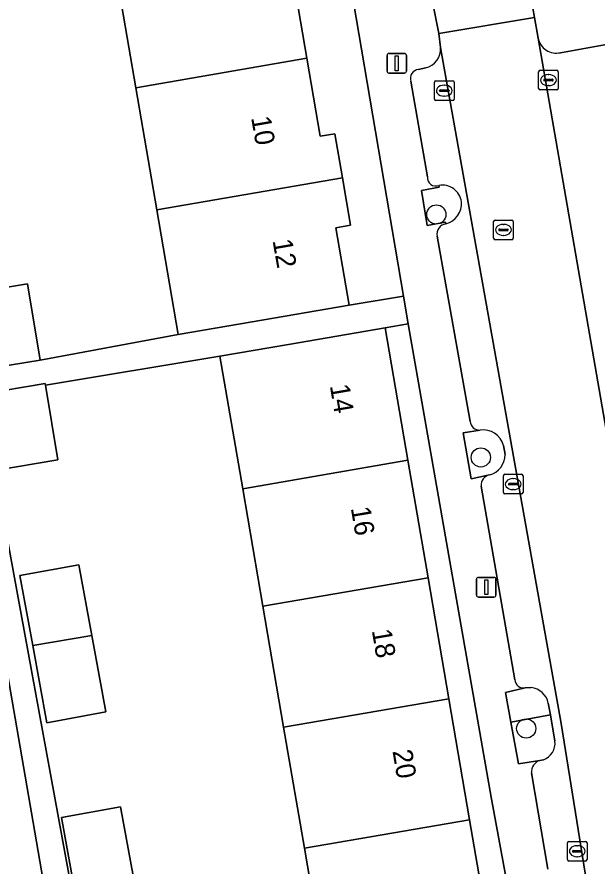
# Model space of a CAD drawing. Extents: x 162879 to 165540, y 384011 to 385181.
# Drawn here: x 164557.43 to 164586.93, y 384351.32 to 384394.5 of the extents above; entities that cross this region are included whole.
import ezdxf

# ---------------------------------------------------------------- set-up
doc = ezdxf.new("R2010")
doc.units = 0
for name, color, linetype in [('IMGEO_Boom', 7, 'Continuous'), ('IMGEO_Erf', 7, 'Continuous'), ('IMGEO_Groenvoorziening', 7, 'Continuous'), ('IMGEO_Kolk', 7, 'Continuous'), ('IMGEO_Lichtmast', 7, 'Continuous'), ('IMGEO_Pand', 7, 'Continuous'), ('IMGEO_Pand_nummerreeks', 7, 'Continuous'), ('IMGEO_Parkeervlak_open', 7, 'Continuous'), ('IMGEO_Rijbaan_lokaal_open', 7, 'Continuous'), ('IMGEO_Rioolput', 7, 'Continuous'), ('IMGEO_Voetpad_open', 7, 'Continuous')]:
    doc.layers.add(name, color=color, linetype=linetype)

msp = doc.modelspace()

# ---------------------------------------------------------------- linework, layer by layer
at = {"layer": 'IMGEO_Boom'}
for centre in [(164578.755, 384384.452), (164581.02, 384372.097), (164583.329, 384358.312)]:
    msp.add_circle(centre, 0.489, dxfattribs=at)
at = {"layer": 'IMGEO_Erf'}
for points in [[(164570.692, 384417.901), (164567.836, 384417.364), (164568.484, 384413.272), (164569.236, 384413.401), (164569.624, 384411.143), (164570.035, 384408.747), (164569.34, 384408.628), (164569.995, 384404.807), (164570.668, 384400.883), (164571.412, 384401.01), (164571.803, 384398.727), (164572.219, 384396.301), (164571.518, 384396.181), (164572.167, 384392.398), (164572.847, 384388.429), (164573.597, 384388.557), (164573.981, 384386.319), (164574.395, 384383.905), (164573.649, 384383.777), (164574.325, 384379.836), (164577.083, 384380.305)], [(164562.408, 384397.11), (164561.344, 384403.319), (164560.277, 384409.538), (164560.032, 384410.968), (164559.187, 384415.896), (164552.034, 384414.61), (164553.173, 384408.209), (164550.298, 384407.698), (164550.738, 384405.248), (164553.419, 384405.73), (164554.077, 384402.069), (164554.757, 384398.281), (164551.824, 384397.753), (164552.658, 384392.794), (164555.591, 384393.321), (164556.25, 384389.655), (164556.929, 384385.872), (164553.996, 384385.344), (164554.815, 384380.403), (164557.954, 384380.923), (164558.597, 384377.048), (164565.626, 384378.344), (164564.538, 384384.691), (164563.473, 384390.9)], [(164581.547, 384354.825), (164577.341, 384378.79), (164577.324, 384378.891), (164576.159, 384378.687), (164577.314, 384371.95), (164578.339, 384365.978), (164579.394, 384359.823), (164580.449, 384353.669), (164581.475, 384347.686), (164582.543, 384341.46), (164583.628, 384335.134), (164585.119, 384335.39)], [(164569.932, 384364.536), (164568.908, 384370.508), (164567.752, 384377.246), (164558.875, 384375.773), (164559.505, 384371.976), (164556.275, 384371.441), (164561.775, 384341.569), (164564.78, 384342.12), (164565.439, 384338.526), (164566.153, 384334.634), (164563.148, 384334.083), (164563.535, 384331.691), (164575.221, 384333.693), (164574.136, 384340.018), (164573.069, 384346.244), (164572.043, 384352.227), (164570.987, 384358.381)], [(164561.235, 384363.044), (164561.949, 384359.152), (164558.944, 384358.601), (164558.224, 384362.528), (164557.571, 384366.087), (164560.576, 384366.638)], [(164564.06, 384346.843), (164561.055, 384346.292), (164560.335, 384350.219), (164559.682, 384353.778), (164562.687, 384354.329), (164563.346, 384350.735)]]:
    msp.add_lwpolyline(points, close=True, dxfattribs=at)
msp.add_lwpolyline([(164543.678, 384300.64), (164566.746, 384304.692), (164566.149, 384307.752), (164552.678, 384385.749)], dxfattribs=at)
at = {"layer": 'IMGEO_Groenvoorziening'}
for points in [[(164578.887, 384385.934), (164578.905, 384385.836), (164577.997, 384385.673), (164578.298, 384383.898), (164579.223, 384384.064), (164579.239, 384383.972)], [(164580.981, 384373.491), (164580.125, 384373.341), (164580.535, 384371.002), (164581.31, 384371.183), (164581.459, 384371.206)], [(164582.251, 384372.242), (164582.168, 384372.708)], [(164583.575, 384360.394), (164583.282, 384360.386), (164582.269, 384360.147), (164582.548, 384358.632), (164584.558, 384359.001), (164584.452, 384359.604)], [(164584.558, 384359.001), (164582.548, 384358.632), (164582.939, 384356.51), (164584.013, 384356.682), (164584.201, 384356.712)], [(164584.79, 384357.674), (164584.558, 384359.001)]]:
    msp.add_lwpolyline(points, dxfattribs=at)
for centre, radius, start, end in [((164579.061, 384384.969), 0.98, 7.4963, 100.2174), ((164578.966, 384385.007), 1.07, 284.7541, 4.8188), ((164581.128, 384372.423), 1.078, 15.3132, 97.8654), ((164581.185, 384372.236), 1.066, 284.9023, 0.3034), ((164583.454, 384359.378), 1.024, 12.7772, 83.1978), ((164583.875, 384357.573), 0.92, 290.7345, 6.31)]:
    msp.add_arc(centre, radius, start, end, dxfattribs=at)
at = {"layer": 'IMGEO_Kolk'}
for p, q in [((164583.96, 384390.858), (164583.96, 384391.71)), ((164584.035, 384391.784), (164584.887, 384391.784)), ((164584.961, 384391.71), (164584.961, 384390.858)), ((164578.735, 384391.249), (164579.587, 384391.249)), ((164584.219, 384391.278), (164584.219, 384391.29)), ((164584.657, 384391.241), (164584.259, 384391.241)), ((164584.262, 384391.327), (164584.66, 384391.327)), ((164584.448, 384391.564), (164584.473, 384391.564)), ((164584.703, 384391.29), (164584.703, 384391.278)), ((164578.66, 384390.323), (164578.66, 384391.175)), ((164579.148, 384391.029), (164579.173, 384391.029)), ((164579.661, 384391.175), (164579.661, 384390.323)), ((164584.471, 384391.004), (164584.446, 384391.004)), ((164578.919, 384390.743), (164578.919, 384390.755)), ((164579.357, 384390.706), (164578.959, 384390.706)), ((164578.962, 384390.792), (164579.36, 384390.792)), ((164579.171, 384390.469), (164579.146, 384390.469)), ((164579.403, 384390.755), (164579.403, 384390.743)), ((164584.887, 384390.784), (164584.035, 384390.784)), ((164579.587, 384390.249), (164578.735, 384390.249)), ((164582.165, 384370.314), (164582.165, 384371.166)), ((164582.24, 384371.24), (164583.092, 384371.24)), ((164582.653, 384371.02), (164582.678, 384371.02)), ((164583.166, 384371.166), (164583.166, 384370.314)), ((164582.424, 384370.734), (164582.424, 384370.746)), ((164582.862, 384370.697), (164582.464, 384370.697)), ((164582.467, 384370.783), (164582.865, 384370.783)), ((164582.908, 384370.746), (164582.908, 384370.734)), ((164583.092, 384370.24), (164582.24, 384370.24)), ((164582.676, 384370.46), (164582.651, 384370.46)), ((164585.422, 384351.647), (164585.422, 384352.499)), ((164585.497, 384352.573), (164586.349, 384352.573)), ((164586.423, 384352.499), (164586.423, 384351.647)), ((164585.681, 384352.067), (164585.681, 384352.079)), ((164586.119, 384352.03), (164585.721, 384352.03)), ((164585.724, 384352.116), (164586.122, 384352.116)), ((164585.91, 384352.353), (164585.935, 384352.353)), ((164586.165, 384352.079), (164586.165, 384352.067)), ((164586.349, 384351.573), (164585.497, 384351.573)), ((164585.933, 384351.793), (164585.908, 384351.793))]:
    msp.add_line(p, q, dxfattribs=at)
for points in [[(164583.96, 384390.858), (164583.96, 384391.71)], [(164584.035, 384391.784), (164584.887, 384391.784)], [(164584.961, 384391.71), (164584.961, 384390.858)], [(164578.735, 384391.249), (164579.587, 384391.249)], [(164578.66, 384390.323), (164578.66, 384391.175)], [(164579.661, 384391.175), (164579.661, 384390.323)], [(164584.887, 384390.784), (164584.035, 384390.784)], [(164579.587, 384390.249), (164578.735, 384390.249)], [(164582.165, 384370.314), (164582.165, 384371.166)], [(164582.24, 384371.24), (164583.092, 384371.24)], [(164583.166, 384371.166), (164583.166, 384370.314)], [(164583.092, 384370.24), (164582.24, 384370.24)], [(164585.422, 384351.647), (164585.422, 384352.499)], [(164585.497, 384352.573), (164586.349, 384352.573)], [(164586.423, 384352.499), (164586.423, 384351.647)], [(164586.349, 384351.573), (164585.497, 384351.573)]]:
    msp.add_lwpolyline(points, dxfattribs=at)
for centre, radius, start, end in [((164584.037, 384391.708), 0.0765, 91.552, 178.448), ((164584.037, 384391.708), 0.0765, 91.552, 178.448), ((164584.885, 384391.708), 0.0765, 1.552, 88.448), ((164584.885, 384391.708), 0.0765, 1.552, 88.448), ((164578.737, 384391.173), 0.0765, 91.552, 178.448), ((164578.737, 384391.173), 0.0765, 91.552, 178.448), ((164579.585, 384391.173), 0.0765, 1.552, 88.448), ((164579.585, 384391.173), 0.0765, 1.552, 88.448), ((164584.259, 384391.287), 0.0403, 85.8775, 175.7526), ((164584.256, 384391.277), 0.0366, 178.938, 274.7102), ((164584.66, 384391.284), 0.043, 264.8664, 352.4533), ((164584.664, 384391.289), 0.0386, 1.7309, 96.639), ((164584.037, 384390.86), 0.0765, 181.552, 268.448), ((164584.037, 384390.86), 0.0765, 181.552, 268.448), ((164584.885, 384390.86), 0.0765, 271.552, 358.448), ((164584.885, 384390.86), 0.0765, 271.552, 358.448), ((164578.959, 384390.752), 0.0403, 85.8775, 175.7526), ((164578.956, 384390.742), 0.0366, 178.938, 274.7102), ((164579.36, 384390.749), 0.043, 264.8664, 352.4533), ((164579.364, 384390.754), 0.0386, 1.7309, 96.639), ((164578.737, 384390.325), 0.0765, 181.552, 268.448), ((164578.737, 384390.325), 0.0765, 181.552, 268.448), ((164579.585, 384390.325), 0.0765, 271.552, 358.448), ((164579.585, 384390.325), 0.0765, 271.552, 358.448), ((164582.242, 384371.164), 0.0765, 91.552, 178.448), ((164582.242, 384371.164), 0.0765, 91.552, 178.448), ((164583.09, 384371.164), 0.0765, 1.552, 88.448), ((164583.09, 384371.164), 0.0765, 1.552, 88.448), ((164582.464, 384370.743), 0.0403, 85.8775, 175.7526), ((164582.461, 384370.733), 0.0366, 178.938, 274.7102), ((164582.865, 384370.74), 0.043, 264.8664, 352.4533), ((164582.869, 384370.745), 0.0386, 1.7309, 96.639), ((164582.242, 384370.316), 0.0765, 181.552, 268.448), ((164582.242, 384370.316), 0.0765, 181.552, 268.448), ((164583.09, 384370.316), 0.0765, 271.552, 358.448), ((164583.09, 384370.316), 0.0765, 271.552, 358.448), ((164585.499, 384352.497), 0.0765, 91.552, 178.448), ((164585.499, 384352.497), 0.0765, 91.552, 178.448), ((164586.347, 384352.497), 0.0765, 1.552, 88.448), ((164586.347, 384352.497), 0.0765, 1.552, 88.448), ((164585.721, 384352.076), 0.0403, 85.8775, 175.7526), ((164585.718, 384352.066), 0.0366, 178.938, 274.7102), ((164586.122, 384352.073), 0.043, 264.8664, 352.4533), ((164586.126, 384352.078), 0.0386, 1.7309, 96.639), ((164585.499, 384351.649), 0.0765, 181.552, 268.448), ((164585.499, 384351.649), 0.0765, 181.552, 268.448), ((164586.347, 384351.649), 0.0765, 271.552, 358.448), ((164586.347, 384351.649), 0.0765, 271.552, 358.448)]:
    msp.add_arc(centre, radius, start, end, dxfattribs=at)
for centre, major_axis, ratio, start_param, end_param in [((164584.447, 384391.284), (-0.387, 0.002), 0.722429, 4.712389, 7.853982), ((164584.472, 384391.284), (-0.39, 0.002), 0.717154, 1.570796, 4.712389), ((164579.147, 384390.749), (-0.387, 0.002), 0.722429, 4.712389, 7.853982), ((164579.172, 384390.749), (-0.39, 0.002), 0.717154, 1.570796, 4.712389), ((164582.652, 384370.74), (-0.387, 0.002), 0.722429, 4.712389, 7.853982), ((164582.677, 384370.74), (-0.39, 0.002), 0.717154, 1.570796, 4.712389), ((164585.909, 384352.073), (-0.387, 0.002), 0.722429, 4.712389, 7.853982), ((164585.934, 384352.073), (-0.39, 0.002), 0.717154, 1.570796, 4.712389)]:
    msp.add_ellipse(centre, major_axis=major_axis, ratio=ratio, start_param=start_param, end_param=end_param, dxfattribs=at)
at = {"layer": 'IMGEO_Lichtmast'}
for p, q in [((164576.248, 384391.741), (164576.248, 384392.541)), ((164576.248, 384392.541), (164576.248, 384391.741)), ((164576.348, 384392.641), (164577.138, 384392.641)), ((164577.138, 384392.641), (164576.348, 384392.641)), ((164577.238, 384392.541), (164577.238, 384391.741)), ((164577.238, 384391.741), (164577.238, 384392.541)), ((164577.138, 384391.641), (164576.348, 384391.641)), ((164576.348, 384391.641), (164577.138, 384391.641)), ((164580.798, 384365.099), (164580.798, 384365.899)), ((164580.798, 384365.899), (164580.798, 384365.099)), ((164580.898, 384365.999), (164581.688, 384365.999)), ((164581.688, 384365.999), (164580.898, 384365.999)), ((164581.788, 384365.899), (164581.788, 384365.099)), ((164581.788, 384365.099), (164581.788, 384365.899)), ((164581.688, 384364.999), (164580.898, 384364.999)), ((164580.898, 384364.999), (164581.688, 384364.999))]:
    msp.add_line(p, q, dxfattribs=at)
for points in [[(164576.668, 384392.516), (164576.818, 384392.516), (164576.818, 384391.766), (164576.668, 384391.766), (164576.668, 384392.516)], [(164581.218, 384365.874), (164581.368, 384365.874), (164581.368, 384365.124), (164581.218, 384365.124), (164581.218, 384365.874)]]:
    msp.add_lwpolyline(points, dxfattribs=at)
for centre, start, end in [((164576.348, 384392.541), 90, 180), ((164576.348, 384392.541), 90, 180), ((164577.138, 384392.541), 0, 90), ((164577.138, 384392.541), 360, 90), ((164576.348, 384391.741), 180, 270), ((164576.348, 384391.741), 180, 270), ((164577.138, 384391.741), 270, 0), ((164577.138, 384391.741), 270, 0), ((164580.898, 384365.899), 90, 180), ((164580.898, 384365.899), 90, 180), ((164581.688, 384365.899), 0, 90), ((164581.688, 384365.899), 360, 90), ((164580.898, 384365.099), 180, 270), ((164580.898, 384365.099), 180, 270), ((164581.688, 384365.099), 270, 0), ((164581.688, 384365.099), 270, 0)]:
    msp.add_arc(centre, 0.1, start, end, dxfattribs=at)
at = {"layer": 'IMGEO_Pand'}
for points in [[(164563.473, 384390.9), (164572.167, 384392.398), (164571.518, 384396.181), (164572.219, 384396.301), (164571.803, 384398.727), (164562.408, 384397.11)], [(164563.473, 384390.9), (164564.538, 384384.691), (164573.981, 384386.319), (164573.597, 384388.557), (164572.847, 384388.429), (164572.167, 384392.398)], [(164573.981, 384386.319), (164564.538, 384384.691), (164565.626, 384378.344), (164569.397, 384378.991), (164574.325, 384379.836), (164573.649, 384383.777), (164574.395, 384383.905)], [(164557.954, 384380.923), (164554.815, 384380.403), (164554.725, 384380.388), (164555.368, 384376.512), (164558.597, 384377.048)], [(164568.908, 384370.508), (164577.314, 384371.95), (164576.159, 384378.687), (164571.231, 384377.842), (164567.752, 384377.246)], [(164558.875, 384375.773), (164558.862, 384375.852), (164555.633, 384375.317), (164556.275, 384371.441), (164559.505, 384371.976)], [(164569.932, 384364.536), (164578.339, 384365.978), (164577.314, 384371.95), (164568.908, 384370.508)], [(164558.224, 384362.528), (164561.235, 384363.044), (164560.576, 384366.638), (164557.571, 384366.087)], [(164569.932, 384364.536), (164570.987, 384358.381), (164579.394, 384359.823), (164578.339, 384365.978)], [(164558.224, 384362.528), (164558.944, 384358.601), (164561.949, 384359.152), (164561.235, 384363.044)], [(164579.394, 384359.823), (164570.987, 384358.381), (164572.043, 384352.227), (164580.449, 384353.669)], [(164560.335, 384350.219), (164563.346, 384350.735), (164562.687, 384354.329), (164559.682, 384353.778)], [(164573.069, 384346.244), (164581.475, 384347.686), (164580.449, 384353.669), (164572.043, 384352.227)]]:
    msp.add_lwpolyline(points, close=True, dxfattribs=at)
at = {"layer": 'IMGEO_Parkeervlak_open'}
for points in [[(164583.93, 384393.424), (164591.217, 384351.54)], [(164588.432, 384393.283), (164585.07, 384392.68)], [(164586.471, 384349.999), (164585.114, 384358.56), (164578.972, 384392.936)], [(164578.207, 384391.902), (164577.851, 384391.824)], [(164577.463, 384391.229), (164578.311, 384386.367)], [(164578.802, 384383.353), (164580.469, 384373.929)], [(164582.168, 384372.708), (164582.251, 384372.242)], [(164581.035, 384370.637), (164582.746, 384360.794)], [(164583.282, 384360.386), (164583.575, 384360.394)], [(164584.452, 384359.604), (164584.558, 384359.001), (164584.79, 384357.674)], [(164584.201, 384356.712), (164584.013, 384356.682)], [(164583.601, 384356.062), (164584.43, 384351.159)]]:
    msp.add_lwpolyline(points, dxfattribs=at)
for centre, radius, start, end in [((164584.864, 384393.61), 0.952, 191.2523, 282.4882), ((164577.974, 384392.875), 1, 283.4833, 3.5252), ((164577.88, 384391.381), 0.444, 93.7778, 200.0053), ((164578.72, 384386.312), 0.413, 172.358, 293.775), ((164579.061, 384384.969), 0.98, 7.4963, 100.2174), ((164578.966, 384385.007), 1.07, 284.7541, 4.8188), ((164579.294, 384383.469), 0.506, 96.2517, 193.3059), ((164580.95, 384373.973), 0.483, 185.2292, 273.6789), ((164581.128, 384372.423), 1.078, 15.3132, 97.8654), ((164581.185, 384372.236), 1.066, 284.9023, 0.3034), ((164581.568, 384370.683), 0.535, 101.7292, 184.8863), ((164583.195, 384360.828), 0.451, 184.3671, 281.0766), ((164583.454, 384359.378), 1.024, 12.7772, 83.1978), ((164583.875, 384357.573), 0.92, 290.7345, 6.31), ((164584.189, 384356.118), 0.591, 107.3367, 185.454)]:
    msp.add_arc(centre, radius, start, end, dxfattribs=at)
at = {"layer": 'IMGEO_Rijbaan_lokaal_open'}
msp.add_lwpolyline([(164583, 384398.859), (164582.54, 384401.35), (164577.656, 384400.492), (164577.881, 384399.166), (164578.44, 384395.88), (164578.884, 384393.658), (164583.751, 384394.465), (164583.579, 384395.444)], close=True, dxfattribs=at)
msp.add_lwpolyline([(164591.425, 384350.554), (164591.217, 384351.54), (164583.93, 384393.424), (164583.751, 384394.465), (164578.884, 384393.658), (164578.972, 384392.936), (164585.114, 384358.56), (164586.471, 384349.999), (164586.845, 384347.824)], dxfattribs=at)
at = {"layer": 'IMGEO_Rioolput'}
for p, q in [((164581.67, 384383.245), (164581.67, 384384.097)), ((164581.745, 384384.171), (164582.597, 384384.171)), ((164582.158, 384383.951), (164582.183, 384383.951)), ((164582.671, 384384.097), (164582.671, 384383.245)), ((164581.929, 384383.665), (164581.929, 384383.677)), ((164582.367, 384383.628), (164581.969, 384383.628)), ((164581.972, 384383.714), (164582.37, 384383.714)), ((164582.413, 384383.677), (164582.413, 384383.665)), ((164582.597, 384383.171), (164581.745, 384383.171)), ((164582.181, 384383.391), (164582.156, 384383.391))]:
    msp.add_line(p, q, dxfattribs=at)
for points in [[(164581.67, 384383.245), (164581.67, 384384.097)], [(164581.745, 384384.171), (164582.597, 384384.171)], [(164582.671, 384384.097), (164582.671, 384383.245)], [(164582.597, 384383.171), (164581.745, 384383.171)]]:
    msp.add_lwpolyline(points, dxfattribs=at)
for centre, radius, start, end in [((164581.747, 384384.095), 0.0765, 91.552, 178.448), ((164581.747, 384384.095), 0.0765, 91.552, 178.448), ((164582.595, 384384.095), 0.0765, 1.552, 88.448), ((164582.595, 384384.095), 0.0765, 1.552, 88.448), ((164581.969, 384383.674), 0.0403, 85.8775, 175.7526), ((164581.966, 384383.664), 0.0366, 178.938, 274.7102), ((164582.37, 384383.671), 0.043, 264.8664, 352.4533), ((164582.374, 384383.676), 0.0386, 1.7309, 96.639), ((164581.747, 384383.247), 0.0765, 181.552, 268.448), ((164581.747, 384383.247), 0.0765, 181.552, 268.448), ((164582.595, 384383.247), 0.0765, 271.552, 358.448), ((164582.595, 384383.247), 0.0765, 271.552, 358.448)]:
    msp.add_arc(centre, radius, start, end, dxfattribs=at)
for centre, major_axis, ratio, start_param, end_param in [((164582.157, 384383.671), (-0.387, 0.002), 0.722429, 4.712389, 7.853982), ((164582.182, 384383.671), (-0.39, 0.002), 0.717154, 1.570796, 4.712389)]:
    msp.add_ellipse(centre, major_axis=major_axis, ratio=ratio, start_param=start_param, end_param=end_param, dxfattribs=at)
at = {"layer": 'IMGEO_Voetpad_open'}
for points in [[(164579.384, 384419.423), (164579.453, 384418.715), (164582.54, 384401.35), (164583, 384398.859), (164584.146, 384399.055), (164584.735, 384395.664), (164583.579, 384395.444), (164583.751, 384394.465), (164583.93, 384393.424)], [(164574.606, 384417.335), (164574.636, 384417.845), (164574.436, 384418.783), (164570.692, 384417.901), (164577.083, 384380.305), (164577.324, 384378.891), (164577.341, 384378.79), (164581.547, 384354.825), (164585.119, 384335.39), (164585.423, 384333.734), (164586.139, 384333.857), (164588.829, 384334.319), (164588.61, 384335.598), (164590.846, 384335.981), (164598.652, 384337.242), (164601.052, 384337.654), (164604.085, 384338.154), (164609.089, 384339.045)], [(164578.972, 384392.936), (164578.884, 384393.658), (164578.44, 384395.88), (164576.128, 384395.491), (164575.525, 384398.804), (164575.112, 384401.069), (164576.128, 384401.268)], [(164585.07, 384392.68), (164588.432, 384393.283), (164588.42, 384393.446), (164591.07, 384393.932), (164593.14, 384381.745), (164591.036, 384381.351), (164591.442, 384378.996), (164593.564, 384379.354), (164595.36, 384368.962), (164593.231, 384368.611), (164593.658, 384366.224), (164595.794, 384366.587), (164598.059, 384353.562), (164595.445, 384353.091), (164595.424, 384353.21), (164592.027, 384352.66)], [(164577.851, 384391.824), (164578.207, 384391.902)], [(164578.311, 384386.367), (164577.463, 384391.229)], [(164552.678, 384385.749), (164566.149, 384307.752), (164567.497, 384307.988), (164567.012, 384310.897), (164566.149, 384315.823), (164565.493, 384319.572), (164563.78, 384330.172), (164572.954, 384331.664), (164578.838, 384332.605), (164585.423, 384333.734), (164585.119, 384335.39), (164583.628, 384335.134), (164578.7, 384334.289), (164575.221, 384333.693), (164563.535, 384331.691), (164563.148, 384334.083), (164562.428, 384338.01), (164561.775, 384341.569), (164556.275, 384371.441)], [(164579.239, 384383.972), (164579.223, 384384.064), (164578.298, 384383.898), (164577.997, 384385.673), (164578.905, 384385.836), (164578.887, 384385.934)], [(164580.469, 384373.929), (164578.802, 384383.353)], [(164555.633, 384375.317), (164558.862, 384375.852), (164558.875, 384375.773), (164567.752, 384377.246), (164571.231, 384377.842), (164576.159, 384378.687), (164577.324, 384378.891), (164577.083, 384380.305), (164574.325, 384379.836), (164569.397, 384378.991), (164565.626, 384378.344), (164558.597, 384377.048), (164555.368, 384376.512)], [(164581.459, 384371.206), (164581.31, 384371.183), (164580.535, 384371.002), (164580.125, 384373.341), (164580.981, 384373.491)], [(164582.746, 384360.794), (164581.035, 384370.637)], [(164584.013, 384356.682), (164582.939, 384356.51), (164582.548, 384358.632), (164582.269, 384360.147), (164583.282, 384360.386)], [(164584.43, 384351.159), (164583.601, 384356.062)]]:
    msp.add_lwpolyline(points, dxfattribs=at)
for centre, radius, start, end in [((164584.864, 384393.61), 0.952, 191.2523, 282.4882), ((164577.974, 384392.875), 1, 283.4833, 3.5252), ((164577.88, 384391.381), 0.444, 93.7778, 200.0053), ((164578.72, 384386.312), 0.413, 172.358, 293.775), ((164579.294, 384383.469), 0.506, 96.2517, 193.3059), ((164580.95, 384373.973), 0.483, 185.2292, 273.6789), ((164581.568, 384370.683), 0.535, 101.7292, 184.8863), ((164583.195, 384360.828), 0.451, 184.3671, 281.0766), ((164584.189, 384356.118), 0.591, 107.3367, 185.454)]:
    msp.add_arc(centre, radius, start, end, dxfattribs=at)

# ---------------------------------------------------------------- texts
at = {"layer": 'IMGEO_Pand_nummerreeks'}
for s, rotation, p in [('10', 279.8885, (164569.332, 384389.377)), ('12', 279.8885, (164570.422, 384383.128)), ('14', 279.7311, (164573.335, 384375.746)), ('16', 279.7311, (164574.402, 384369.524)), ('18', 279.7311, (164575.47, 384363.299)), ('20', 279.7311, (164576.522, 384357.167))]:
    msp.add_text(s, height=1, rotation=rotation, dxfattribs=at).set_placement(p)

doc.saveas('drawing.dxf')
